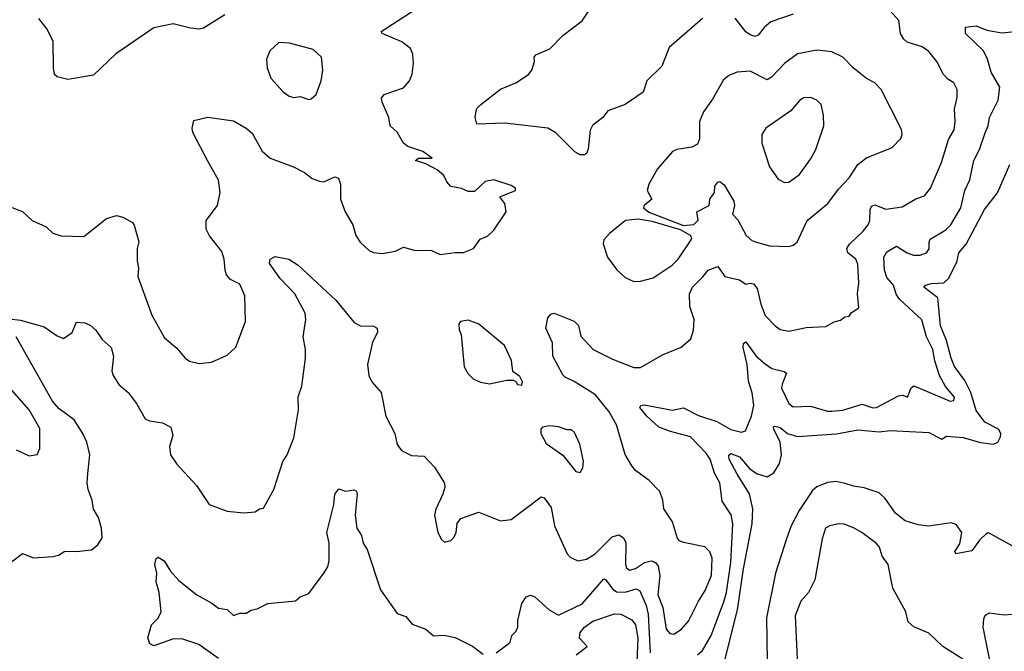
# Model space of a CAD drawing. Extents: x 2056909 to 2160450, y 827444 to 1016825.
# Tile 443 of 501: x 2097512 to 2102086, y 1007702 to 1010639. Entities that reach past the tile are written whole.
import ezdxf

# ---------------------------------------------------------------- set-up
doc = ezdxf.new("R2010")
doc.units = 0

msp = doc.modelspace()

# ---------------------------------------------------------------- linework, layer by layer
at = {"layer": '0CON10XD'}
for points in [[(2097455, 1009773.8), (2097525, 1009746.7), (2097570, 1009705), (2097635, 1009676.2), (2097665, 1009646), (2097705, 1009634.3), (2097809.8, 1009630.2), (2097915, 1009714.3), (2097961.7, 1009728.3), (2097991.3, 1009721.3), (2098035, 1009696), (2098043.2, 1009683.2), (2098065.7, 1009605.7), (2098057.5, 1009575), (2098057.5, 1009517.5), (2098063.8, 1009485), (2098061.2, 1009445), (2098125.6, 1009265), (2098185, 1009160), (2098242.1, 1009112.1), (2098280, 1009065), (2098301.2, 1009051.2), (2098345, 1009040.8), (2098402.7, 1009047.3), (2098475, 1009078.8), (2098515, 1009116.7), (2098560, 1009235), (2098558.1, 1009355), (2098535, 1009409.2), (2098490.4, 1009430.4), (2098472.8, 1009452.8), (2098465.5, 1009475), (2098462.2, 1009525), (2098450.7, 1009560.7), (2098393.6, 1009633.6), (2098377.7, 1009665), (2098378.5, 1009705), (2098430, 1009775), (2098443.1, 1009835), (2098435, 1009893.3), (2098385, 1009982), (2098316.2, 1010115), (2098313.3, 1010135), (2098320, 1010170), (2098385, 1010185.6), (2098505, 1010168.1), (2098564.2, 1010135), (2098592.2, 1010112.2), (2098638.3, 1010028.3), (2098674.5, 1009994.5), (2098783.8, 1009955), (2098835, 1009929.2), (2098870.7, 1009900.7), (2098905, 1009888.1), (2098925, 1009885.7), (2098975, 1009908), (2098992.7, 1009902.7), (2099002.2, 1009875), (2099001.4, 1009805), (2099023.8, 1009745), (2099058.8, 1009685), (2099073.3, 1009635), (2099094.1, 1009604.1), (2099137.5, 1009565), (2099155, 1009556.7), (2099195, 1009552.5), (2099257.9, 1009562.1), (2099295, 1009581.2), (2099345, 1009567.1), (2099425, 1009566.2), (2099465, 1009546.7), (2099535, 1009556.7), (2099573, 1009557), (2099620, 1009575), (2099650.7, 1009619.3), (2099685, 1009632.5), (2099715, 1009660), (2099771.2, 1009745), (2099765.8, 1009785), (2099742.5, 1009815), (2099815, 1009844.3), (2099814.3, 1009855), (2099795, 1009868.7), (2099715, 1009894.7), (2099673.9, 1009886.1), (2099625, 1009840), (2099595, 1009840), (2099563.9, 1009853.9), (2099515, 1009863.8), (2099496.2, 1009885), (2099482.5, 1009915), (2099451.4, 1009941.4), (2099398.6, 1009968.6), (2099350, 1009985), (2099365, 1009995.8), (2099427.5, 1009995), (2099385, 1010025.9), (2099315, 1010048.8), (2099294.4, 1010064.4), (2099265.5, 1010115.5), (2099233.1, 1010145), (2099226.7, 1010185), (2099195.6, 1010255), (2099193.1, 1010275), (2099205, 1010291.2), (2099295, 1010322), (2099322.5, 1010355), (2099334.3, 1010385.7), (2099341.5, 1010435), (2099338.8, 1010478.8), (2099326.9, 1010505), (2099286.7, 1010536.7), (2099195, 1010574.3), (2099190.8, 1010585), (2099375, 1010704)], [(2100683.8, 1010645), (2100529.7, 1010510.3), (2100495, 1010423.3), (2100424.6, 1010355.4), (2100408.1, 1010301.9), (2100324.5, 1010245.5), (2100244.3, 1010215.7), (2100220, 1010185), (2100172.1, 1010147.9), (2100161.4, 1010125), (2100152.7, 1010037.3), (2100145, 1010017.5), (2100135, 1010010), (2100115, 1010011.2), (2100091.2, 1010025), (2100002.4, 1010112.4), (2099965, 1010134.5), (2099765, 1010157.8), (2099635, 1010153.3), (2099628, 1010185), (2099632, 1010215), (2099635, 1010226.7), (2099653.8, 1010245), (2099744.6, 1010315.4), (2099816.2, 1010345), (2099876.2, 1010385), (2099891.2, 1010405), (2099903.8, 1010445), (2099902, 1010465), (2099908.8, 1010475), (2099975, 1010504.2), (2100034.5, 1010565.5), (2100125, 1010634), (2100179.2, 1010715)], [(2097465, 1009248), (2097515, 1009241.9), (2097625, 1009210.8), (2097685, 1009168.8), (2097715, 1009156.7), (2097755.8, 1009184.2), (2097775, 1009232.5), (2097815, 1009228.8), (2097838.7, 1009218.7), (2097866, 1009196), (2097895, 1009152), (2097936, 1009115), (2097947.5, 1009075), (2097940, 1009005), (2097945.8, 1008985), (2097972.6, 1008942.6), (2098015.8, 1008905), (2098055, 1008853.8), (2098095, 1008782.5), (2098115, 1008773.1), (2098174.6, 1008764.6), (2098213.3, 1008745), (2098222.5, 1008705), (2098207.5, 1008655), (2098212, 1008615), (2098241.7, 1008571.7), (2098332.3, 1008472.3), (2098391.2, 1008385), (2098475, 1008353.8), (2098553.3, 1008346.7), (2098605, 1008351.2), (2098625, 1008363.8), (2098645, 1008367.5), (2098692, 1008455), (2098734, 1008585), (2098754, 1008615), (2098785.6, 1008695), (2098806.2, 1008825), (2098805.4, 1008884.6), (2098821.8, 1008935), (2098839.4, 1009065), (2098839.3, 1009105), (2098828.8, 1009165), (2098841.1, 1009245), (2098838.2, 1009275), (2098789.1, 1009365), (2098722.2, 1009435), (2098671.9, 1009505), (2098675, 1009525.8), (2098698.3, 1009538.3), (2098762.5, 1009525), (2098805, 1009498), (2098980.5, 1009335), (2099065, 1009230.8), (2099095.6, 1009215.6), (2099155, 1009214.4), (2099172, 1009205), (2099174.3, 1009185), (2099150.2, 1009139.8), (2099128, 1009035), (2099134.2, 1008985), (2099147.5, 1008955), (2099191.4, 1008905), (2099213.1, 1008795), (2099254.4, 1008715), (2099265, 1008663.3), (2099285, 1008636), (2099332.4, 1008612.4), (2099390, 1008610), (2099438, 1008558), (2099485.6, 1008484.4), (2099486.5, 1008463.5), (2099477.3, 1008432.7), (2099445, 1008362.5), (2099439.2, 1008335), (2099453.8, 1008255), (2099471.7, 1008221.7), (2099485, 1008210), (2099515, 1008217.5), (2099528.8, 1008231.2), (2099539.2, 1008255), (2099544.3, 1008295.7), (2099560.5, 1008319.5), (2099645, 1008348.8), (2099745, 1008308.8), (2099795, 1008314.2), (2099935, 1008420.8), (2099947.5, 1008415), (2099981.3, 1008371.3), (2099996.5, 1008285), (2100055.5, 1008155.5), (2100069.7, 1008139.7), (2100105, 1008122), (2100145, 1008131.1), (2100185, 1008155.6), (2100264, 1008235), (2100295, 1008244), (2100315, 1008231.2), (2100327.9, 1008207.9), (2100325.4, 1008105), (2100330, 1008090), (2100345, 1008079.1), (2100372.4, 1008087.6), (2100415, 1008114.6), (2100445, 1008122.7), (2100465.4, 1008115.4), (2100478.5, 1008098.5), (2100485.4, 1008055), (2100476.8, 1007965), (2100500, 1007905), (2100514.7, 1007804.7), (2100532.5, 1007785), (2100551.3, 1007781.3), (2100585.7, 1007804.3), (2100618.6, 1007841.4), (2100664.7, 1007935), (2100696, 1007984), (2100725.3, 1008055), (2100728, 1008135), (2100717.3, 1008165), (2100695, 1008187.8), (2100595, 1008207.5), (2100576.7, 1008215), (2100567.1, 1008227.1), (2100544.3, 1008304.3), (2100504, 1008365), (2100500, 1008405), (2100486, 1008445), (2100436.5, 1008496.5), (2100372.6, 1008542.6), (2100355, 1008563.8), (2100325, 1008617.5), (2100283.5, 1008755), (2100270.8, 1008779.2), (2100250.7, 1008815), (2100186.2, 1008895), (2100087.2, 1008957.2), (2100046.1, 1008976.1), (2100035, 1008988.1), (2099987.9, 1009075), (2099986.2, 1009136.2), (2099956.7, 1009205), (2099965, 1009253.3), (2099979.5, 1009270.5), (2099995, 1009274), (2100087, 1009237), (2100107.2, 1009217.2), (2100117.9, 1009167.9), (2100175.7, 1009105), (2100265, 1009060.9), (2100365, 1009022.2), (2100395, 1009021.1), (2100498.7, 1009081.3), (2100584.2, 1009115.8), (2100630, 1009155), (2100642, 1009195), (2100645.7, 1009244.3), (2100624.5, 1009305), (2100623.8, 1009365), (2100637.3, 1009395), (2100686.1, 1009443.9), (2100709.4, 1009475), (2100755, 1009491.2), (2100787.5, 1009445), (2100855, 1009430), (2100885, 1009408.6), (2100905, 1009414.4), (2100921.2, 1009411.2), (2100938.4, 1009388.4), (2100955, 1009316.2), (2100975, 1009264.2), (2101020.8, 1009215), (2101045, 1009198.1), (2101085, 1009190), (2101165, 1009208.1), (2101257.3, 1009212.7), (2101295, 1009233.8), (2101325, 1009241.2), (2101345, 1009256.7), (2101365, 1009260), (2101374.2, 1009275.8), (2101410.7, 1009299.3), (2101404.4, 1009365), (2101410, 1009415), (2101405, 1009502.5), (2101395.4, 1009525.4), (2101358.6, 1009555), (2101354.3, 1009575), (2101366.7, 1009595), (2101430, 1009655), (2101454.1, 1009685.9), (2101461.8, 1009705), (2101462, 1009755), (2101468.3, 1009771.7), (2101485, 1009777.8), (2101535, 1009757.3), (2101610.7, 1009769.3), (2101675, 1009805.6), (2101715, 1009819.4), (2101743.6, 1009855), (2101793.6, 1009975), (2101827.2, 1010082.8), (2101852.6, 1010127.4), (2101858.2, 1010165), (2101854.6, 1010225), (2101866.8, 1010276.8), (2101866.9, 1010315), (2101851.1, 1010345), (2101823.3, 1010363.3), (2101804.2, 1010385), (2101772.5, 1010445), (2101735, 1010492), (2101705, 1010512.9), (2101635, 1010534.3), (2101618.7, 1010548.7), (2101604.4, 1010575), (2101595.7, 1010635), (2101555, 1010680)], [(2098465, 1010662.5), (2098365, 1010599.4), (2098345, 1010595.6), (2098305, 1010600), (2098225, 1010620), (2098135, 1010601.9), (2097958.9, 1010481.1), (2097855, 1010380.8), (2097735, 1010360.8), (2097685, 1010373.8), (2097674, 1010385), (2097668, 1010415), (2097667, 1010537), (2097640, 1010595), (2097600, 1010645)], [(2101105, 1010664.4), (2101000.9, 1010629.1), (2100971.4, 1010605), (2100942.2, 1010567.8), (2100928.3, 1010561.7), (2100905, 1010568.2), (2100885, 1010582.2), (2100835, 1010645.7)], [(2100661.1, 1007685), (2100684.4, 1007705.6), (2100723.8, 1007775), (2100782.7, 1007932.7), (2100794.8, 1007975.2), (2100815.8, 1008115), (2100825.2, 1008295.2), (2100816.7, 1008336.7), (2100775, 1008400), (2100764.5, 1008485), (2100740.1, 1008530.1), (2100719.1, 1008595), (2100698.9, 1008625), (2100628.8, 1008698.8), (2100535, 1008723.7), (2100481.4, 1008745), (2100425.2, 1008795.2), (2100392.5, 1008835), (2100396.7, 1008845), (2100412.4, 1008847.6), (2100545, 1008823.8), (2100595, 1008834.4), (2100665, 1008797.8), (2100750, 1008770), (2100815, 1008733.8), (2100865, 1008721.1), (2100883.4, 1008726.6), (2100894.2, 1008754.2), (2100911.2, 1008795), (2100922.7, 1008845), (2100915, 1008903.3), (2100897.7, 1008957.7), (2100891.6, 1009035), (2100873.3, 1009115), (2100875, 1009133.3), (2100885, 1009141.4), (2100933.7, 1009073.7), (2100975, 1009038.7), (2101006.4, 1009016.4), (2101063.2, 1009003.2), (2101074.4, 1008995), (2101053.5, 1008945), (2101051.4, 1008925), (2101085, 1008854), (2101105, 1008838.5), (2101185, 1008842.5), (2101265, 1008819.4), (2101285, 1008818.9), (2101335, 1008823.1), (2101425, 1008851.2), (2101475, 1008834.5), (2101492.5, 1008835), (2101595, 1008890), (2101615, 1008892.7), (2101635.7, 1008884.3), (2101652.6, 1008927.4), (2101665, 1008936.9), (2101835, 1008865.8), (2101852, 1008868), (2101854.1, 1008884.1), (2101812.7, 1008932.7), (2101784.2, 1008984.2), (2101762.6, 1009052.6), (2101753.3, 1009105), (2101724.7, 1009165), (2101703.1, 1009243.1), (2101599.2, 1009339.2), (2101583.3, 1009363.3), (2101570.9, 1009405), (2101540.9, 1009440.9), (2101530, 1009475), (2101525.7, 1009534.3), (2101540.1, 1009559.9), (2101585, 1009585.3), (2101635, 1009554.6), (2101664.7, 1009544.7), (2101695.3, 1009544.7), (2101725, 1009554.4), (2101737, 1009573), (2101736.2, 1009605), (2101741.7, 1009618.3), (2101815, 1009661.2), (2101837.9, 1009685), (2101883.3, 1009765), (2101901.8, 1009845), (2101926.2, 1009895), (2101943.8, 1009985), (2101970.5, 1010035), (2101997.3, 1010112.7), (2102011.5, 1010145), (2102017.5, 1010185), (2102057.1, 1010265), (2102065.4, 1010325), (2102025.4, 1010395), (2102008, 1010455), (2101989.1, 1010495), (2101905.8, 1010575), (2101906.2, 1010605), (2101955, 1010610.5), (2102005, 1010591.2), (2102075, 1010577.3), (2102135, 1010584.4)], [(2098855, 1010268.8), (2098865, 1010271.2), (2098888.3, 1010291.7), (2098912.5, 1010355), (2098920, 1010405), (2098913.3, 1010465), (2098875, 1010500), (2098765, 1010530), (2098715, 1010533.3), (2098673.3, 1010495), (2098658.8, 1010455), (2098661.2, 1010415), (2098677.7, 1010367.7), (2098735, 1010303.8), (2098763.2, 1010283.2), (2098785, 1010278), (2098815, 1010282.5), (2098855, 1010268.8)], [(2101085, 1009584.2), (2101105, 1009590), (2101124, 1009605), (2101170, 1009705), (2101265.6, 1009785), (2101315, 1009851.4), (2101365, 1009904.2), (2101405, 1009965.8), (2101445, 1009997.1), (2101564.5, 1010045.5), (2101605, 1010086.7), (2101610.8, 1010105), (2101608.3, 1010128.3), (2101514.2, 1010314.2), (2101483.8, 1010345), (2101445, 1010365.8), (2101384.2, 1010415), (2101335, 1010464.4), (2101285, 1010490), (2101215, 1010496.9), (2101125, 1010480.9), (2101065, 1010435.6), (2101005, 1010371.9), (2100985, 1010358.9), (2100905, 1010400), (2100845, 1010394.5), (2100809.4, 1010380.6), (2100781.2, 1010358.8), (2100730.9, 1010269.1), (2100688.9, 1010211.1), (2100670.6, 1010165), (2100670.6, 1010085), (2100660.3, 1010059.7), (2100635, 1010045.7), (2100565, 1010035.8), (2100544.3, 1010025.7), (2100474, 1009945), (2100434, 1009875), (2100426, 1009845), (2100448.6, 1009805), (2100413.3, 1009775), (2100410, 1009765), (2100434.1, 1009744.1), (2100595, 1009681.5), (2100643.2, 1009686.8), (2100663.5, 1009706.5), (2100657.5, 1009745), (2100714, 1009775), (2100718, 1009805), (2100740, 1009835), (2100740.8, 1009865), (2100755, 1009884), (2100765, 1009887.3), (2100785, 1009870.8), (2100828.8, 1009795), (2100833.2, 1009775), (2100822.9, 1009735), (2100847.8, 1009707.8), (2100886.1, 1009636.1), (2100912.8, 1009612.8), (2100935.3, 1009605.3), (2100995, 1009586.8), (2101085, 1009584.2)], [(2101065, 1009882.5), (2101085, 1009884.3), (2101135, 1009920), (2101185, 1009990.8), (2101210, 1010035), (2101247.8, 1010145), (2101246.7, 1010195), (2101234.6, 1010244.6), (2101215, 1010265.6), (2101185, 1010277.8), (2101155, 1010276.5), (2101135.8, 1010265), (2101094.3, 1010215), (2100978.8, 1010135), (2100960, 1010105), (2100960, 1010065), (2100994.4, 1009955), (2101035, 1009898), (2101065, 1009882.5)], [(2100785.9, 1007654.1), (2100846.3, 1007895), (2100873.6, 1008085), (2100914.8, 1008295), (2100917.4, 1008365), (2100902.8, 1008435), (2100845.2, 1008525), (2100808.2, 1008595), (2100806.4, 1008613.6), (2100815, 1008621.5), (2100855, 1008605.7), (2100901.5, 1008551.5), (2100935, 1008528.6), (2100985, 1008512.9), (2101015, 1008531.2), (2101041.4, 1008575), (2101051.4, 1008615), (2101044.3, 1008675), (2101015.3, 1008735), (2101014.3, 1008745.7), (2101020.4, 1008749.6), (2101045, 1008742), (2101078.2, 1008715), (2101125, 1008700.3), (2101306.6, 1008713.4), (2101405, 1008732.5), (2101505, 1008722.5), (2101555, 1008728.4), (2101735, 1008719.7), (2101795, 1008688.8), (2101817.6, 1008702.4), (2101895, 1008696.7), (2101975, 1008673.3), (2102035, 1008664.5), (2102056, 1008675), (2102068.6, 1008698.6), (2102070.4, 1008715), (2102059.5, 1008735), (2101995, 1008767.6), (2101955, 1008821.1), (2101930.1, 1008905), (2101902, 1008962), (2101855, 1009026.2), (2101838.8, 1009065), (2101816.8, 1009146.8), (2101790, 1009215), (2101777.8, 1009345), (2101711.9, 1009395), (2101720, 1009405), (2101747.6, 1009412.4), (2101805, 1009415.9), (2101826.8, 1009435), (2101865, 1009511.9), (2101874.1, 1009555), (2101908.4, 1009595), (2101993.8, 1009756.2), (2102055, 1009834.4), (2102111.2, 1009965)], [(2100365, 1009422), (2100395, 1009422.9), (2100455, 1009438), (2100543.1, 1009496.9), (2100570, 1009525), (2100631.1, 1009615), (2100634.4, 1009625), (2100628.6, 1009635), (2100582.3, 1009662.3), (2100450.4, 1009700.4), (2100385, 1009711.3), (2100326.2, 1009705), (2100251.2, 1009645), (2100226, 1009615), (2100223, 1009597), (2100242, 1009535), (2100286.1, 1009476.1), (2100325, 1009440), (2100365, 1009422)], [(2099845, 1008940), (2099847.5, 1008955), (2099835, 1008980), (2099803, 1009003), (2099796, 1009055), (2099763.9, 1009123.9), (2099645, 1009223.8), (2099595, 1009242.5), (2099560, 1009235), (2099552.5, 1009225), (2099553, 1009197), (2099562.5, 1009175), (2099576.7, 1009025), (2099595, 1008992.5), (2099618.3, 1008968.3), (2099652.9, 1008952.9), (2099695, 1008945.6), (2099775, 1008962.5), (2099805, 1008962.5), (2099816.7, 1008956.7), (2099825, 1008942.5), (2099845, 1008940)], [(2097435, 1008088.8), (2097525, 1008156.7), (2097575, 1008136), (2097667.7, 1008142.3), (2097691.7, 1008148.3), (2097721.7, 1008168.3), (2097775, 1008166), (2097845, 1008173.8), (2097875, 1008197.5), (2097895, 1008230), (2097892, 1008275), (2097878, 1008325), (2097855, 1008363.3), (2097848.8, 1008405), (2097830.4, 1008455), (2097824.6, 1008485), (2097828.5, 1008528.5), (2097837.3, 1008615), (2097823.9, 1008675), (2097805.4, 1008715), (2097765, 1008777.8), (2097695, 1008829.5), (2097663.9, 1008865), (2097496, 1009165)], [(2097495, 1008638.6), (2097555, 1008611.2), (2097592.3, 1008617.7), (2097605.8, 1008645), (2097605, 1008737.5), (2097555, 1008824.2), (2097475, 1008917.1)], [(2100115, 1008533.8), (2100128.6, 1008555), (2100131.4, 1008585), (2100114.3, 1008665), (2100088.8, 1008718.8), (2100075, 1008732.5), (2100055, 1008732.5), (2100015, 1008746), (2099975, 1008750), (2099940, 1008745), (2099932.5, 1008735), (2099933.3, 1008715), (2099957.7, 1008667.7), (2100035, 1008613.8), (2100095, 1008538), (2100115, 1008533.8)], [(2098435, 1007668.9), (2098344, 1007734), (2098265, 1007759.6), (2098221.4, 1007758.6), (2098135, 1007726.7), (2098116.7, 1007736.7), (2098106.7, 1007765), (2098123.3, 1007825), (2098155, 1007856.7), (2098169.2, 1007885), (2098160, 1007975), (2098145.3, 1008025), (2098149.5, 1008065), (2098138.7, 1008105), (2098146, 1008134), (2098155, 1008140), (2098183, 1008123), (2098212.5, 1008075), (2098250.7, 1008030.7), (2098334.2, 1007964.2), (2098405, 1007926.2), (2098435, 1007903.3), (2098475, 1007896.7), (2098505, 1007868), (2098535, 1007879.2), (2098565, 1007878.8), (2098586.1, 1007893.9), (2098615, 1007898.8), (2098665, 1007924.2), (2098793.6, 1007936.4), (2098814.1, 1007955.9), (2098855, 1007971.2), (2098925, 1008065.7), (2098942.5, 1008095), (2098949.1, 1008125), (2098948.8, 1008205), (2098939.2, 1008255), (2098970.6, 1008385), (2098975, 1008433.3), (2098995, 1008458), (2099025, 1008446.7), (2099065, 1008453.3), (2099076.2, 1008446.2), (2099078.8, 1008435), (2099070.6, 1008335), (2099077.5, 1008275), (2099100.3, 1008240.3), (2099107.5, 1008205), (2099126.5, 1008175), (2099187.5, 1007987.5), (2099265, 1007878), (2099305, 1007864.2), (2099335, 1007828.6), (2099398.8, 1007805), (2099434.1, 1007774.1), (2099482.5, 1007777.5), (2099535, 1007766.4), (2099615.6, 1007725.6), (2099665, 1007688.8)], [(2102167.1, 1008167.1), (2102015, 1008250.8), (2102005, 1008251.2), (2101971.3, 1008218.7), (2101935, 1008168.8), (2101860, 1008155), (2101856.7, 1008166.7), (2101878.9, 1008201.1), (2101888.9, 1008255), (2101862.1, 1008292.1), (2101838.8, 1008298.8), (2101735, 1008283.6), (2101685, 1008290), (2101625, 1008308.6), (2101580, 1008345), (2101532.9, 1008412.9), (2101505, 1008438.2), (2101435, 1008462.9), (2101385, 1008469.6), (2101347, 1008483), (2101305, 1008491.2), (2101265, 1008487.7), (2101215, 1008466.7), (2101195, 1008450), (2101133.2, 1008356.8), (2101096.2, 1008285), (2101074.2, 1008225), (2101023.5, 1008065), (2100981.8, 1007858.2), (2100984.8, 1007655)], [(2101893.4, 1007665), (2101800.8, 1007725), (2101735, 1007786.7), (2101665.6, 1007815.6), (2101639.5, 1007839.5), (2101629.2, 1007885), (2101567.5, 1007995), (2101545.7, 1008105), (2101519.2, 1008145), (2101506.2, 1008186.2), (2101492.8, 1008202.8), (2101424.5, 1008254.5), (2101385.6, 1008275.6), (2101342.7, 1008292.7), (2101315, 1008294.3), (2101275, 1008285.7), (2101255, 1008274.2), (2101239.5, 1008225), (2101206.4, 1008033.6), (2101176, 1007975), (2101141.4, 1007935), (2101115, 1007867.5), (2101123.2, 1007666.8)], [(2099725.7, 1007694.3), (2099780, 1007735), (2099790, 1007745), (2099797.5, 1007775), (2099816, 1007794), (2099825.9, 1007814.1), (2099826, 1007845), (2099843.8, 1007925), (2099865, 1007956), (2099885, 1007963.8), (2099905, 1007956), (2099970.8, 1007895), (2100015, 1007870.6), (2100125, 1007922.4), (2100225, 1008039.4), (2100235, 1008034.4), (2100265, 1007991.8), (2100285, 1007978.8), (2100325, 1007977.1), (2100375, 1007992.2), (2100393.2, 1007983.2), (2100421.5, 1007915), (2100431.2, 1007875), (2100440.4, 1007695)], [(2100096.2, 1007685), (2100147.5, 1007725), (2100113, 1007763), (2100115, 1007790), (2100136, 1007815), (2100175, 1007841.9), (2100275, 1007875.6), (2100304.4, 1007874.4), (2100355, 1007848.1), (2100372.1, 1007825), (2100383.3, 1007765), (2100379.1, 1007655)], [(2102163.3, 1007876.7), (2102085, 1007870.5), (2102015, 1007878.8), (2101995, 1007866.7), (2101988.8, 1007851.2), (2101985.8, 1007814.2), (2102040.8, 1007545)]]:
    msp.add_lwpolyline(points, dxfattribs=at)

doc.saveas('drawing.dxf')
